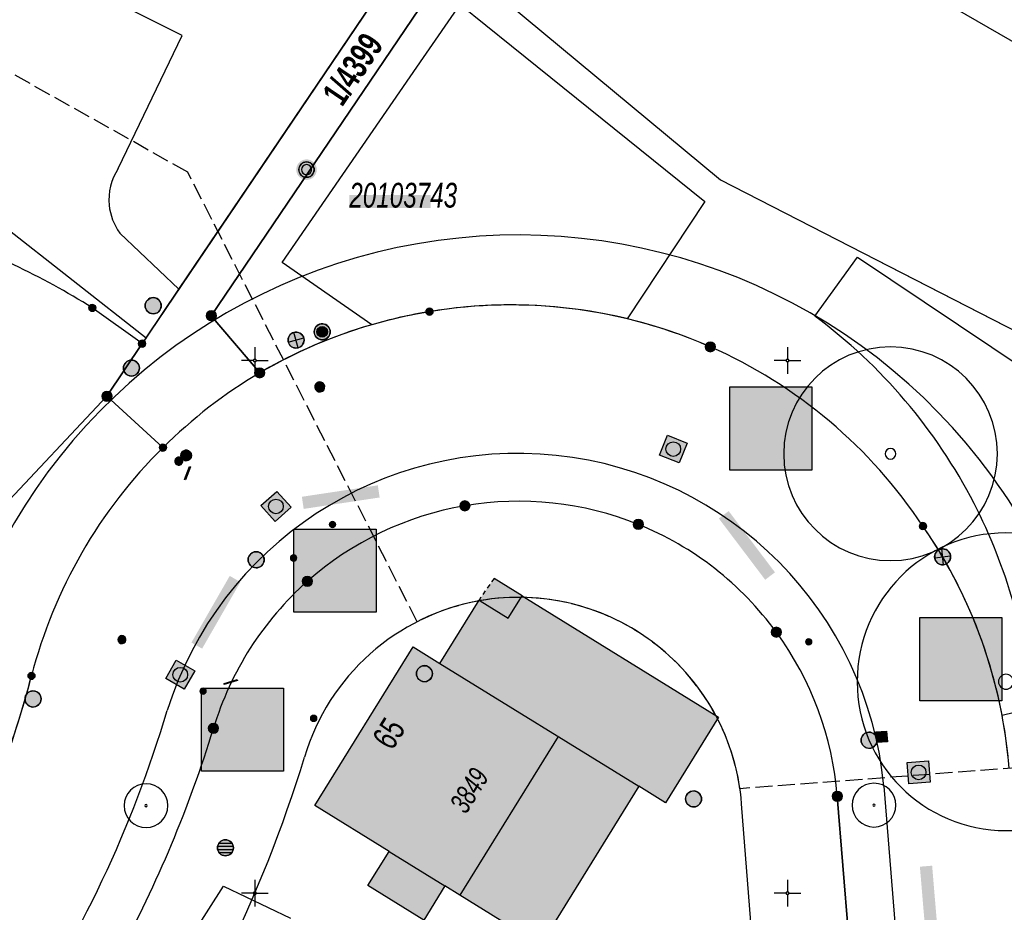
# Model space of a CAD drawing. Header units: metres. Extents: x 2695560 to 2696939, y 1260491 to 1262050.
# Tile 823 of 1005: x 2696015 to 2696061, y 1261724 to 1261766. Entities that reach past the tile are written whole.
import ezdxf

# ---------------------------------------------------------------- set-up
doc = ezdxf.new("R2010")
doc.units = ezdxf.units.M
for name, pattern in [('ALL_S25', [1.06, 0.8, -0.26]), ('AUSGEZOGEN', [0]), ('VERDECKT2_S2', [0.36, 0.2, -0.16])]:
    doc.linetypes.add(name, pattern=pattern)
for name, color, linetype in [('XR$1$AV_Flächen (EO)', 7, 'AUSGEZOGEN'), ('XR$1$AV_Gebäudeflächen (BB)', 7, 'AUSGEZOGEN'), ('XR$1$AV_Gebäudeflächen (EO)', 7, 'AUSGEZOGEN'), ('XR$1$AV_Grenzpunkte', 7, 'AUSGEZOGEN'), ('XR$1$AV_Grundstück-Nr.', 7, 'AUSGEZOGEN'), ('XR$1$AV_Haus-Nr.', 7, 'AUSGEZOGEN'), ('XR$1$AV_Koordinatennetzpunkte', 7, 'AUSGEZOGEN'), ('XR$1$AV_Lagefixpunkt-Nr.', 7, 'AUSGEZOGEN'), ('XR$1$AV_Lagefixpunkte', 7, 'AUSGEZOGEN'), ('XR$1$AV_Linien (BB)', 7, 'AUSGEZOGEN'), ('XR$1$AV_Linien (EO)', 7, 'AUSGEZOGEN'), ('XR$1$AV_Versicherung-Nr.', 7, 'AUSGEZOGEN'), ('XR$1$AV_Waldflächen', 7, 'AUSGEZOGEN'), ('XR$1$AW_LK_Einlaufschacht alt', 24, 'AUSGEZOGEN'), ('XR$1$AW_LK_Schachtdeckel', 24, 'AUSGEZOGEN'), ('XR$1$EW_LK_Knoten', 1, 'AUSGEZOGEN'), ('XR$1$FM_LK_SW_TRASSEKNOTEN', 94, 'AUSGEZOGEN'), ('XR$1$GA_LK_Absperrarmatur', 32, 'AUSGEZOGEN'), ('XR$1$GR_Baum', 94, 'AUSGEZOGEN'), ('XR$1$Liegenschaftsgrenzen', 7, 'AUSGEZOGEN'), ('XR$1$PFAV', 255, 'AUSGEZOGEN'), ('XR$1$PFAW', 255, 'AUSGEZOGEN'), ('XR$1$PFEW', 255, 'AUSGEZOGEN'), ('XR$1$PFGA', 255, 'AUSGEZOGEN'), ('XR$1$PFWA', 255, 'AUSGEZOGEN'), ('XR$1$PFWFM', 255, 'AUSGEZOGEN'), ('XR$1$RAEW', 8, 'AUSGEZOGEN'), ('XR$1$RP_Abstandslinie', 7, 'AUSGEZOGEN'), ('XR$1$WA_LK_Absperrarmatur', 171, 'AUSGEZOGEN'), ('XR$1$WA_LK_Hydrant', 171, 'AUSGEZOGEN'), ('XR$1$WA_LK_Rohrleitungsteil', 171, 'AUSGEZOGEN')]:
    doc.layers.add(name, color=color, linetype=linetype)
doc.styles.add('ARIAL', font='arial.ttf')

# ---------------------------------------------------------------- blocks, each defined once
blk = doc.blocks.new('COMPLEXOBJECT_48')
at = {"layer": 'XR$1$AV_Linien (BB)', "color": 7, "linetype": 'AUSGEZOGEN', "transparency": 33554687}
blk.add_line((6060.074, 11733.355), (6061.505, 11733.696), dxfattribs=at)
blk.add_lwpolyline([(6051.289, 11752.082), (6053.287, 11754.843), (6061.16, 11749.578), (6062.822, 11748.466)], dxfattribs=at)
for centre, radius, start, end in [((6036.135, 11731.63), 25.454, 27.2645, 53.4619), ((6052.296, 11732.184), 19.388, 32.8219, 57.1185), ((6036.138, 11731.631), 25.45, 4.6529, 27.2663)]:
    blk.add_arc(centre, radius, start, end, dxfattribs=at)
blk = doc.blocks.new('COMPLEXOBJECT_76')
at = {"layer": 'XR$1$AV_Linien (BB)', "color": 7, "linetype": 'AUSGEZOGEN', "transparency": 33554687}
blk.add_line((6021.442, 11753.353), (6018.661, 11755.981), dxfattribs=at)
blk.add_lwpolyline([(6018.587, 11759.009), (6021.593, 11765.257), (6015.033, 11768.535), (6014.232, 11766.944), (6011.981, 11768.042), (6009.703, 11763.647), (6009.606, 11763.456)], dxfattribs=at)
for centre, start, end in [((6020.819, 11757.549), 146.8203, 185.6248), ((6020.819, 11757.548), 185.5875, 215.9755)]:
    blk.add_arc(centre, 2.667, start, end, dxfattribs=at)
blk = doc.blocks.new('COMPLEXOBJECT_285')
at = {"layer": 'XR$1$AV_Linien (BB)', "color": 7, "linetype": 'AUSGEZOGEN', "transparency": 33554687}
for centre, radius, start, end in [((6037.004, 11729.303), 23.306, 66.2779, 76.4029), ((6036.992, 11729.373), 23.246, 33.577, 66.1823), ((6037.235, 11729.012), 23.248, 10.7666, 34.6499)]:
    blk.add_arc(centre, radius, start, end, dxfattribs=at)
blk = doc.blocks.new('COMPLEXOBJECT_287')
at = {"layer": 'XR$1$AV_Linien (BB)', "color": 7, "linetype": 'AUSGEZOGEN', "transparency": 33554687}
for centre, radius, start, end in [((6036.964, 11729.311), 23.286, 99.303, 106.1353), ((6037.024, 11729.389), 23.218, 76.4, 99.4788)]:
    blk.add_arc(centre, radius, start, end, dxfattribs=at)
blk = doc.blocks.new('COMPLEXOBJECT_404')
at = {"layer": 'XR$1$AV_Linien (BB)', "color": 7, "linetype": 'AUSGEZOGEN', "transparency": 33554687}
blk.add_line((6054.528, 11730.031), (6057.046, 11698.995), dxfattribs=at)
for centre, radius, start, end in [((6037.347, 11728.38), 17.26, 5.488, 162.502), ((5967.878, 11749.269), 55.283, 308.2205, 343.5021)]:
    blk.add_arc(centre, radius, start, end, dxfattribs=at)
blk = doc.blocks.new('COMPLEXOBJECT_418')
at = {"layer": 'XR$1$AV_Linien (BB)', "color": 7, "linetype": 'AUSGEZOGEN', "transparency": 33554687}
blk.add_line((6053.06, 11720.57), (6052.34, 11729.55), dxfattribs=at)
for centre, radius, start, end in [((6037.405, 11728.384), 15.014, 99.7594, 131.4319), ((6037.396, 11728.393), 15.003, 68.0666, 99.7322), ((6037.362, 11728.41), 14.999, 36.1089, 67.9211), ((6037.421, 11728.421), 14.996, 131.5714, 163.2608), ((6037.373, 11728.372), 15.013, 4.5, 36.2529), ((5967.631, 11749.686), 57.961, 331.5238, 343.00071), ((5966.032, 11750.39), 59.703, 330.25202, 331.66151)]:
    blk.add_arc(centre, radius, start, end, dxfattribs=at)
blk = doc.blocks.new('COMPLEXOBJECT_592')
at = {"layer": 'XR$1$AV_Linien (BB)', "color": 7, "linetype": 'AUSGEZOGEN', "transparency": 33554687}
for centre, radius, start, end in [((6037.015, 11729.373), 23.238, 134.6304, 165.4774), ((5968.577, 11747.198), 47.484, 334.6065, 345.3646)]:
    blk.add_arc(centre, radius, start, end, dxfattribs=at)
blk = doc.blocks.new('COMPLEXOBJECT_1174')
at = {"layer": 'XR$1$Liegenschaftsgrenzen', "color": 7, "linetype": 'AUSGEZOGEN', "transparency": 33554687}
for p, q in [((6009.78, 11756.01), (5995.477, 11760.379)), ((6019.71, 11750.79), (6017.37, 11752.47))]:
    blk.add_line(p, q, dxfattribs=at)
blk.add_arc((5999.918, 11724.958), 32.58, 57.611, 72.38, dxfattribs=at)
blk = doc.blocks.new('COMPLEXOBJECT_1186')
at = {"layer": 'XR$1$Liegenschaftsgrenzen', "color": 7, "linetype": 'AUSGEZOGEN', "transparency": 33554687}
blk.add_line((6052.34, 11729.55), (6053.06, 11720.57), dxfattribs=at)
for centre, radius, start, end in [((6037.405, 11728.384), 15.014, 99.7594, 131.4319), ((6037.396, 11728.393), 15.003, 68.0666, 99.7322), ((6037.362, 11728.41), 14.999, 36.1089, 67.9211), ((6037.421, 11728.421), 14.996, 131.5714, 163.2608), ((6037.373, 11728.372), 15.013, 4.5, 36.2529), ((5967.631, 11749.686), 57.961, 331.5238, 343.00071), ((5967.608, 11749.498), 57.892, 324.19548, 331.69754)]:
    blk.add_arc(centre, radius, start, end, dxfattribs=at)
blk = doc.blocks.new('COMPLEXOBJECT_1270')
at = {"layer": 'XR$1$Liegenschaftsgrenzen', "color": 7, "linetype": 'AUSGEZOGEN', "transparency": 33554687}
for centre, radius, start, end in [((6037.015, 11729.373), 23.238, 134.6304, 165.4774), ((5968.574, 11747.203), 47.488, 333.1701, 345.3587)]:
    blk.add_arc(centre, radius, start, end, dxfattribs=at)
blk = doc.blocks.new('COMPLEXOBJECT_1271')
at = {"layer": 'XR$1$Liegenschaftsgrenzen', "color": 7, "linetype": 'AUSGEZOGEN', "transparency": 33554687}
for centre, radius, start, end in [((6036.96, 11729.348), 23.248, 99.307, 120.301), ((6037.024, 11729.373), 23.234, 66.2546, 99.474), ((6036.992, 11729.373), 23.246, 33.577, 66.1823), ((6037.238, 11729.013), 23.245, 4.5585, 34.6534)]:
    blk.add_arc(centre, radius, start, end, dxfattribs=at)
blk = doc.blocks.new('BWAV1')
at = {"layer": 'XR$1$PFAV', "transparency": 33554687}
blk.add_hatch(color=7, dxfattribs=at).paths.add_polyline_path([(0.67, 0), (0.656, 0.135), (0.616, 0.264), (0.55, 0.383), (0.462, 0.486), (0.354, 0.569), (0.233, 0.628), (0.101, 0.662), (-0.034, 0.669), (-0.168, 0.649), (-0.295, 0.602), (-0.41, 0.53), (-0.508, 0.436), (-0.586, 0.325), (-0.639, 0.201), (-0.667, 0.068), (-0.667, -0.068), (-0.639, -0.201), (-0.586, -0.325), (-0.508, -0.436), (-0.41, -0.53), (-0.295, -0.602), (-0.168, -0.649), (-0.034, -0.669), (0.101, -0.662), (0.233, -0.628), (0.354, -0.569), (0.462, -0.486), (0.55, -0.383), (0.616, -0.264), (0.656, -0.135)])
at = {"color": 7, "transparency": 33554687}
for radius, start, end in [(0.5, 91.19481, 268.80519), (0.326, 91.19481, 268.80519), (0.5, 268.80519, 91.19481), (0.326, 268.80519, 91.19481)]:
    blk.add_arc((0, 0), radius, start, end, dxfattribs=at)
at = {"layer": 'XR$1$PFAV', "transparency": 33554687}
blk.add_circle((0, 0), 0.5, dxfattribs=at)
blk = doc.blocks.new('BAV15')
at = {"layer": 'XR$1$PFAV', "transparency": 33554687}
blk.add_hatch(color=7, dxfattribs=at).paths.add_polyline_path([(0.5, 0), (0.49, 0.1), (0.46, 0.2), (0.41, 0.29), (0.34, 0.36), (0.26, 0.42), (0.17, 0.47), (0.08, 0.49), (-0.03, 0.5), (-0.13, 0.48), (-0.22, 0.45), (-0.31, 0.4), (-0.38, 0.33), (-0.44, 0.24), (-0.48, 0.15), (-0.5, 0.05), (-0.5, -0.05), (-0.48, -0.15), (-0.44, -0.24), (-0.38, -0.33), (-0.31, -0.4), (-0.22, -0.45), (-0.13, -0.48), (-0.03, -0.5), (0.08, -0.49), (0.17, -0.47), (0.26, -0.42), (0.34, -0.36), (0.41, -0.29), (0.46, -0.2), (0.49, -0.1)])
at = {"color": 7, "transparency": 33554687}
for start, end in [(90, 270), (270, 90)]:
    blk.add_arc((0, 0), 0.5, start, end, dxfattribs=at)
at = {"layer": 'XR$1$PFAV', "transparency": 33554687}
blk.add_circle((0, 0), 0.5, dxfattribs=at)
blk = doc.blocks.new('BAV2041')
at = {"color": 7, "transparency": 33554687}
for p, q in [((0, 0.5), (0, 0.05)), ((-0.05, 0), (-0.5, 0)), ((0.05, 0), (0.5, 0)), ((0, -0.05), (0, -0.5))]:
    blk.add_line(p, q, dxfattribs=at)
blk.add_circle((0, 0), 0.05, dxfattribs=at)
for start, end in [(90, 270), (270, 90)]:
    blk.add_arc((0, 0), 0.05, start, end, dxfattribs=at)
blk = doc.blocks.new('COMPLEXOBJECT_1447')
at = {"layer": 'XR$1$RP_Abstandslinie', "color": 7, "linetype": 'AUSGEZOGEN', "transparency": 33554687}
for centre, radius, start, end in [((6037.369, 11728.391), 27.499, 36.0922, 99.9024), ((6037.386, 11728.394), 27.499, 99.9378, 163.4214), ((6037.38, 11728.366), 27.504, 4.4909, 36.1474)]:
    blk.add_arc(centre, radius, start, end, dxfattribs=at)
blk = doc.blocks.new('COMPLEXOBJECT_1450')
at = {"layer": 'XR$1$RP_Abstandslinie', "color": 7, "linetype": 'AUSGEZOGEN', "transparency": 33554687}
blk.add_lwpolyline([(5995.938, 11792.804), (6013.22, 11788.67), (6037.82, 11777.43), (6039.73, 11776.64), (6034.33, 11768.9), (6046.861, 11758.482), (6090.604, 11736.041), (6098.77, 11738.416), (6128.106, 11707.902), (6144.459, 11709.604), (6155.43, 11717.584)], dxfattribs=at)
blk = doc.blocks.new('COMPLEXOBJECT_1457')
at = {"layer": 'XR$1$RP_Abstandslinie', "color": 7, "linetype": 'AUSGEZOGEN', "transparency": 33554687}
blk.add_line((6050.17, 11699.5), (6047.85, 11729.2), dxfattribs=at)
for centre, radius, start, end in [((6037.381, 11728.385), 10.501, 4.4534, 99.8742), ((6037.394, 11728.388), 10.5, 99.9509, 163.4453), ((5967.512, 11749.616), 62.536, 324.14881, 343.04557)]:
    blk.add_arc(centre, radius, start, end, dxfattribs=at)
blk = doc.blocks.new('COMPLEXOBJECT_1460')
at = {"layer": 'XR$1$RP_Abstandslinie', "color": 7, "linetype": 'ALL_S25', "transparency": 33554687}
for p, q in [((6032.621, 11737.74), (6021.85, 11758.84)), ((6075.719, 11732.018), (6047.771, 11729.904))]:
    blk.add_line(p, q, dxfattribs=at)
for centre, radius, start, end in [((6037.382, 11728.387), 10.499, 8.3099, 99.8828), ((6037.387, 11728.413), 10.474, 99.9324, 117.0652)]:
    blk.add_arc(centre, radius, start, end, dxfattribs=at)
blk = doc.blocks.new('WBGR1')
at = {"color": 94, "transparency": 33554687}
for radius, start, end in [(1, 90, 270), (1, 270, 90), (0.05, 90, 270), (0.05, 270, 90)]:
    blk.add_arc((0, 0), radius, start, end, dxfattribs=at)
blk = doc.blocks.new('BAW2089')
at = {"layer": 'XR$1$PFAW', "transparency": 33554687}
blk.add_hatch(color=7, dxfattribs=at).paths.add_polyline_path([(-0.5, 0.5), (-0.5, -0.5), (0.5, -0.5), (0.5, 0.5)])
at = {"transparency": 33554687}
blk.add_lwpolyline([(-0.5, 0.5), (0.5, 0.5), (0.5, -0.5), (-0.5, -0.5), (-0.5, 0.5)], close=True, dxfattribs=at)
at = {"layer": 'XR$1$PFAW', "transparency": 33554687}
blk.add_lwpolyline([(-0.5, 0.5), (0.5, 0.5), (0.5, -0.5), (-0.5, -0.5), (-0.5, 0.5)], close=True, dxfattribs=at)
blk = doc.blocks.new('BAW2082')
at = {"layer": 'XR$1$PFAW', "transparency": 33554687}
blk.add_hatch(color=7, dxfattribs=at).paths.add_polyline_path([(0.509, -0.003), (0.499, 0.098), (0.469, 0.194), (0.42, 0.283), (0.354, 0.359), (0.274, 0.421), (0.183, 0.466), (0.085, 0.491), (-0.016, 0.496), (-0.116, 0.481), (-0.211, 0.446), (-0.297, 0.392), (-0.37, 0.323), (-0.428, 0.24), (-0.468, 0.147), (-0.488, 0.047), (-0.488, -0.054), (-0.468, -0.153), (-0.428, -0.246), (-0.37, -0.329), (-0.297, -0.398), (-0.211, -0.452), (-0.116, -0.487), (-0.016, -0.502), (0.085, -0.497), (0.183, -0.472), (0.274, -0.427), (0.354, -0.366), (0.42, -0.289), (0.469, -0.2), (0.499, -0.104)])
at = {"transparency": 33554687}
for start, end in [(91.19481, 268.80519), (268.80519, 91.19481)]:
    blk.add_arc((0.01, 0), 0.5, start, end, dxfattribs=at)
at = {"layer": 'XR$1$PFAW', "transparency": 33554687}
blk.add_circle((0.009, -0.003), 0.5, dxfattribs=at)
blk = doc.blocks.new('BAW2087')
at = {"lineweight": 25, "true_color": 0x000000, "transparency": 33554687}
h = blk.add_hatch(color=18, dxfattribs=at)
h.paths.add_polyline_path([(-0.5, 0.5), (-0.5, -0.5), (0.5, -0.5), (0.5, 0.5)])
h.paths.add_polyline_path([(0.337, -0.069), (0.316, -0.136), (0.282, -0.196), (0.237, -0.249), (0.182, -0.292), (0.119, -0.322), (0.052, -0.34), (-0.017, -0.343), (-0.086, -0.333), (-0.151, -0.309), (-0.21, -0.272), (-0.261, -0.224), (-0.301, -0.167), (-0.328, -0.103), (-0.342, -0.035), (-0.342, 0.035), (-0.328, 0.103), (-0.301, 0.167), (-0.261, 0.224), (-0.21, 0.272), (-0.151, 0.309), (-0.086, 0.333), (-0.017, 0.343), (0.052, 0.34), (0.119, 0.322), (0.182, 0.292), (0.237, 0.249), (0.282, 0.196), (0.316, 0.136), (0.337, 0.069), (0.344, 0)], flags=16)
at = {"layer": 'XR$1$PFAW', "lineweight": 25, "transparency": 33554687}
blk.add_hatch(color=7, dxfattribs=at).paths.add_polyline_path([(0.344, 0), (0.337, 0.069), (0.316, 0.136), (0.282, 0.196), (0.237, 0.249), (0.182, 0.292), (0.119, 0.322), (0.052, 0.34), (-0.017, 0.343), (-0.086, 0.333), (-0.151, 0.309), (-0.21, 0.272), (-0.261, 0.224), (-0.301, 0.167), (-0.328, 0.103), (-0.342, 0.035), (-0.342, -0.035), (-0.328, -0.103), (-0.301, -0.167), (-0.261, -0.224), (-0.21, -0.272), (-0.151, -0.309), (-0.086, -0.333), (-0.017, -0.343), (0.052, -0.34), (0.119, -0.322), (0.182, -0.292), (0.237, -0.249), (0.282, -0.196), (0.316, -0.136), (0.337, -0.069)])
at = {"lineweight": 25, "transparency": 33554687}
for p, q in [((-0.5, 0.5, 0.993), (0.5, 0.5, 0.993)), ((-0.5, -0.5, 0.993), (-0.5, 0.5, 0.993)), ((0.5, 0.5, 0.993), (0.5, -0.5, 0.993)), ((0.5, -0.5, 0.993), (-0.5, -0.5, 0.993))]:
    blk.add_line(p, q, dxfattribs=at)
blk.add_circle((0, 0), 0.344, dxfattribs=at)
at = {"layer": 'XR$1$PFAW', "lineweight": 25, "transparency": 33554687}
blk.add_line((-0.5, 0.5), (0.5, 0.5), dxfattribs=at)
at = {"layer": 'XR$1$PFAW', "color": 31, "lineweight": 25, "transparency": 33554687}
for p, q in [((-0.5, -0.5), (-0.5, 0.5)), ((0.5, 0.5), (0.5, -0.5)), ((0.5, -0.5), (-0.5, -0.5))]:
    blk.add_line(p, q, dxfattribs=at)
at = {"layer": 'XR$1$PFAW', "lineweight": 25, "transparency": 33554687}
blk.add_circle((0, 0), 0.344, dxfattribs=at)
blk = doc.blocks.new('BAW2088')
at = {"layer": 'XR$1$PFAW', "transparency": 33554687}
blk.add_hatch(color=253, dxfattribs=at).paths.add_polyline_path([(0.51, 0), (0.5, 0.101), (0.47, 0.197), (0.421, 0.286), (0.355, 0.362), (0.275, 0.424), (0.184, 0.469), (0.086, 0.494), (-0.015, 0.499), (-0.115, 0.484), (-0.21, 0.449), (-0.296, 0.395), (-0.369, 0.326), (-0.427, 0.243), (-0.467, 0.15), (-0.487, 0.051), (-0.487, -0.051), (-0.467, -0.15), (-0.427, -0.243), (-0.369, -0.326), (-0.296, -0.395), (-0.21, -0.449), (-0.115, -0.484), (-0.015, -0.499), (0.086, -0.494), (0.184, -0.469), (0.275, -0.424), (0.355, -0.362), (0.421, -0.286), (0.47, -0.197), (0.5, -0.101)])
at = {"transparency": 33554687}
for start, end in [(91.19481, 268.80519), (268.80519, 91.19481)]:
    blk.add_arc((0.01, 0), 0.5, start, end, dxfattribs=at)
at = {"layer": 'XR$1$PFAW', "transparency": 33554687}
blk.add_circle((0.01, 0), 0.5, dxfattribs=at)
blk = doc.blocks.new('BWA2013')
at = {"true_color": 0x000000, "transparency": 33554687}
blk.add_hatch(color=18, dxfattribs=at).paths.add_polyline_path([(-0.291, -0.409), (0.352, 0.357), (0.291, 0.409), (-0.352, -0.357)])
at = {"transparency": 33554687}
blk.add_lwpolyline([(-0.291, -0.409), (-0.352, -0.357), (0.291, 0.409), (0.352, 0.357), (-0.291, -0.409)], close=True, dxfattribs=at)
blk = doc.blocks.new('BWA2009')
at = {"true_color": 0x000000, "transparency": 33554687}
blk.add_hatch(color=18, dxfattribs=at).paths.add_polyline_path([(0.333, 0), (0.327, 0.067), (0.306, 0.131), (0.274, 0.19), (0.23, 0.242), (0.176, 0.283), (0.116, 0.313), (0.05, 0.329), (-0.017, 0.333), (-0.084, 0.323), (-0.147, 0.299), (-0.204, 0.264), (-0.253, 0.217), (-0.291, 0.162), (-0.318, 0.1), (-0.332, 0.034), (-0.332, -0.034), (-0.318, -0.1), (-0.291, -0.162), (-0.253, -0.217), (-0.204, -0.264), (-0.147, -0.299), (-0.084, -0.323), (-0.017, -0.333), (0.05, -0.329), (0.116, -0.313), (0.176, -0.283), (0.23, -0.242), (0.274, -0.19), (0.306, -0.131), (0.327, -0.067)])
at = {"layer": 'XR$1$PFWA', "transparency": 33554687}
blk.add_hatch(color=7, dxfattribs=at).paths.add_polyline_path([(0.5, 0), (0.49, 0.101), (0.459, 0.197), (0.41, 0.286), (0.344, 0.362), (0.264, 0.424), (0.174, 0.469), (0.076, 0.494), (-0.025, 0.499), (-0.125, 0.484), (-0.22, 0.449), (-0.306, 0.395), (-0.379, 0.326), (-0.437, 0.243), (-0.477, 0.15), (-0.497, 0.051), (-0.497, -0.051), (-0.477, -0.15), (-0.437, -0.243), (-0.379, -0.326), (-0.306, -0.395), (-0.22, -0.449), (-0.125, -0.484), (-0.025, -0.499), (0.076, -0.494), (0.174, -0.469), (0.264, -0.424), (0.344, -0.362), (0.41, -0.286), (0.459, -0.197), (0.49, -0.101)])
at = {"transparency": 33554687}
blk.add_circle((0, 0), 0.333, dxfattribs=at)
for start, end in [(90, 180), (180, 270), (0, 90), (270, 0)]:
    blk.add_arc((0, 0), 0.5, start, end, dxfattribs=at)
at = {"layer": 'XR$1$PFWA', "transparency": 33554687}
blk.add_circle((0, 0), 0.5, dxfattribs=at)
blk = doc.blocks.new('BWA965')
at = {"layer": 'XR$1$PFWA', "transparency": 33554687}
blk.add_hatch(color=7, dxfattribs=at).paths.add_polyline_path([(0, 0.5), (-0.051, 0.497), (-0.101, 0.49), (-0.15, 0.477), (-0.197, 0.459), (-0.243, 0.437), (-0.286, 0.41), (-0.326, 0.379), (-0.362, 0.344), (-0.395, 0.306), (-0.424, 0.264), (-0.449, 0.22), (-0.469, 0.174), (-0.484, 0.125), (-0.494, 0.076), (-0.499, 0.025), (-0.499, -0.025), (-0.494, -0.076), (-0.484, -0.125), (-0.469, -0.174), (-0.449, -0.22), (-0.424, -0.264), (-0.395, -0.306), (-0.362, -0.344), (-0.326, -0.379), (-0.286, -0.41), (-0.243, -0.437), (-0.197, -0.459), (-0.15, -0.477), (-0.101, -0.49), (-0.051, -0.497), (0, -0.5), (0.051, -0.497), (0.101, -0.49), (0.15, -0.477), (0.197, -0.459), (0.243, -0.437), (0.286, -0.41), (0.326, -0.379), (0.362, -0.344), (0.395, -0.306), (0.424, -0.264), (0.449, -0.22), (0.469, -0.174), (0.484, -0.125), (0.494, -0.076), (0.499, -0.025), (0.499, 0.025), (0.494, 0.076), (0.484, 0.125), (0.469, 0.174), (0.449, 0.22), (0.424, 0.264), (0.395, 0.306), (0.362, 0.344), (0.326, 0.379), (0.286, 0.41), (0.243, 0.437), (0.197, 0.459), (0.15, 0.477), (0.101, 0.49), (0.051, 0.497)])
at = {"transparency": 33554687}
blk.add_line((0, 0.5), (0, -0.5), dxfattribs=at)
for start, end in [(90, 270), (270, 90)]:
    blk.add_arc((0, 0), 0.5, start, end, dxfattribs=at)
blk = doc.blocks.new('BGA965')
at = {"layer": 'XR$1$PFGA', "transparency": 33554687}
blk.add_hatch(color=7, dxfattribs=at).paths.add_polyline_path([(0.5, 0), (0.49, 0.101), (0.459, 0.197), (0.41, 0.286), (0.344, 0.362), (0.264, 0.424), (0.174, 0.469), (0.076, 0.494), (-0.025, 0.499), (-0.125, 0.484), (-0.22, 0.449), (-0.306, 0.395), (-0.379, 0.326), (-0.437, 0.243), (-0.477, 0.15), (-0.497, 0.051), (-0.497, -0.051), (-0.477, -0.15), (-0.437, -0.243), (-0.379, -0.326), (-0.306, -0.395), (-0.22, -0.449), (-0.125, -0.484), (-0.025, -0.499), (0.076, -0.494), (0.174, -0.469), (0.264, -0.424), (0.344, -0.362), (0.41, -0.286), (0.459, -0.197), (0.49, -0.101)])
at = {"color": 32, "transparency": 33554687}
blk.add_line((0, 0.5), (0, -0.5), dxfattribs=at)
for start, end in [(90, 270), (270, 90)]:
    blk.add_arc((0, 0), 0.5, start, end, dxfattribs=at)
at = {"layer": 'XR$1$PFGA', "transparency": 33554687}
blk.add_circle((0, 0), 0.5, dxfattribs=at)
blk = doc.blocks.new('BEWLP2549_S')
at = {"layer": 'XR$1$PFEW', "transparency": 33554687}
blk.add_hatch(color=7, dxfattribs=at).paths.add_polyline_path([(0.5, 0), (0.49, 0.101), (0.459, 0.197), (0.41, 0.286), (0.344, 0.362), (0.264, 0.424), (0.174, 0.469), (0.076, 0.494), (-0.025, 0.499), (-0.125, 0.484), (-0.22, 0.449), (-0.306, 0.395), (-0.379, 0.326), (-0.437, 0.243), (-0.477, 0.15), (-0.497, 0.051), (-0.497, -0.051), (-0.477, -0.15), (-0.437, -0.243), (-0.379, -0.326), (-0.306, -0.395), (-0.22, -0.449), (-0.125, -0.484), (-0.025, -0.499), (0.076, -0.494), (0.174, -0.469), (0.264, -0.424), (0.344, -0.362), (0.41, -0.286), (0.459, -0.197), (0.49, -0.101)])
at = {"color": 1, "transparency": 33554687}
for p, q in [((0.354, -0.354), (-0.354, 0.354)), ((-0.354, -0.354), (0.354, 0.354))]:
    blk.add_line(p, q, dxfattribs=at)
for start, end in [(91.38095, 268.61905), (268.61905, 91.38095)]:
    blk.add_arc((0, 0), 0.5, start, end, dxfattribs=at)
at = {"layer": 'XR$1$PFEW', "transparency": 33554687}
blk.add_circle((0, 0), 0.5, dxfattribs=at)
blk = doc.blocks.new('BEW957')
at = {"layer": 'XR$1$RAEW', "transparency": 33554687}
blk.add_hatch(color=1, dxfattribs=at).paths.add_polyline_path([(-0.5, 0), (-0.5, -0.05), (-0.49, -0.1), (-0.48, -0.15), (-0.46, -0.2), (-0.44, -0.24), (-0.41, -0.29), (-0.38, -0.33), (-0.34, -0.36), (-0.31, -0.4), (-0.26, -0.42), (-0.22, -0.45), (-0.17, -0.47), (-0.13, -0.48), (-0.08, -0.49), (-0.03, -0.5), (0.03, -0.5), (0.08, -0.49), (0.13, -0.48), (0.17, -0.47), (0.22, -0.45), (0.26, -0.42), (0.31, -0.4), (0.34, -0.36), (0.38, -0.33), (0.41, -0.29), (0.44, -0.24), (0.46, -0.2), (0.48, -0.15), (0.49, -0.1), (0.5, -0.05), (0.5, 0), (0.5, 0.05), (0.49, 0.1), (0.48, 0.15), (0.46, 0.2), (0.44, 0.24), (0.41, 0.29), (0.38, 0.33), (0.34, 0.36), (0.31, 0.4), (0.26, 0.42), (0.22, 0.45), (0.17, 0.47), (0.13, 0.48), (0.08, 0.49), (0.03, 0.5), (-0.03, 0.5), (-0.08, 0.49), (-0.13, 0.48), (-0.17, 0.47), (-0.22, 0.45), (-0.26, 0.42), (-0.31, 0.4), (-0.34, 0.36), (-0.38, 0.33), (-0.41, 0.29), (-0.44, 0.24), (-0.46, 0.2), (-0.48, 0.15), (-0.49, 0.1), (-0.5, 0.05)])
at = {"color": 1, "transparency": 33554687}
for start, end in [(90, 180), (180, 270), (0, 90), (270, 0)]:
    blk.add_arc((0, 0), 0.5, start, end, dxfattribs=at)
at = {"layer": 'XR$1$RAEW', "color": 1, "transparency": 33554687}
blk.add_circle((0, 0), 0.5, dxfattribs=at)
blk = doc.blocks.new('BWFM6')
at = {"layer": 'XR$1$PFWFM', "transparency": 33554687}
blk.add_hatch(color=7, dxfattribs=at).paths.add_polyline_path([(0.5, 0), (0.49, 0.101), (0.459, 0.197), (0.41, 0.286), (0.344, 0.362), (0.264, 0.424), (0.174, 0.469), (0.076, 0.494), (-0.025, 0.499), (-0.125, 0.484), (-0.22, 0.449), (-0.306, 0.395), (-0.379, 0.326), (-0.437, 0.243), (-0.477, 0.15), (-0.497, 0.051), (-0.497, -0.051), (-0.477, -0.15), (-0.437, -0.243), (-0.379, -0.326), (-0.306, -0.395), (-0.22, -0.449), (-0.125, -0.484), (-0.025, -0.499), (0.076, -0.494), (0.174, -0.469), (0.264, -0.424), (0.344, -0.362), (0.41, -0.286), (0.459, -0.197), (0.49, -0.101)])
at = {"color": 94, "transparency": 33554687}
for p, q in [((-0.484, 0.1), (0.486, 0.1)), ((-0.4, 0.3), (0.4, 0.3)), ((-0.487, -0.1), (0.487, -0.1)), ((-0.4, -0.3), (0.4, -0.3))]:
    blk.add_line(p, q, dxfattribs=at)
for start, end in [(90, 270), (270, 90)]:
    blk.add_arc((0, 0), 0.5, start, end, dxfattribs=at)
at = {"layer": 'XR$1$PFWFM', "transparency": 33554687}
blk.add_circle((0, 0, 0.993), 0.5, dxfattribs=at)

msp = doc.modelspace()

# ---------------------------------------------------------------- hatches: boundary and pattern name
at = {"transparency": 33554687}
for points in [[(2696030.409, 1261757.572), (2696030.409, 1261756.969), (2696034.229, 1261756.969), (2696034.229, 1261757.572)], [(2696048.265, 1261748.569), (2696048.265, 1261744.668), (2696052.116, 1261744.668), (2696052.116, 1261748.569)], [(2696028.18, 1261743.415), (2696028.265, 1261742.845), (2696031.83, 1261743.381), (2696031.745, 1261743.951)], [(2696048.212, 1261742.744), (2696047.752, 1261742.396), (2696049.926, 1261739.52), (2696050.386, 1261739.868)], [(2696027.8, 1261741.901), (2696027.8, 1261738), (2696031.671, 1261738), (2696031.671, 1261741.901)], [(2696022.998, 1261736.574), (2696023.498, 1261736.287), (2696025.294, 1261739.414), (2696024.794, 1261739.701)], [(2696057.191, 1261737.745), (2696057.191, 1261733.844), (2696061.041, 1261733.844), (2696061.041, 1261737.745)], [(2696023.474, 1261734.437), (2696023.474, 1261730.536), (2696027.324, 1261730.536), (2696027.324, 1261734.437)], [(2696057.762, 1261726.102), (2696057.188, 1261726.054), (2696057.49, 1261722.462), (2696058.064, 1261722.51)]]:
    msp.add_hatch(color=7, dxfattribs=at).paths.add_polyline_path(points)
at = {"layer": 'XR$1$AV_Gebäudeflächen (BB)', "true_color": 0xd2d2d2, "transparency": 33554687}
msp.add_hatch(color=254, dxfattribs=at).paths.add_polyline_path([(2696039.385, 1261722.374), (2696043.994, 1261729.828), (2696045.254, 1261729.048), (2696047.74, 1261733.068), (2696038.52, 1261738.77), (2696037.869, 1261737.718), (2696036.547, 1261738.536), (2696036.498, 1261738.566), (2696034.662, 1261735.598), (2696033.401, 1261736.378), (2696028.793, 1261728.933), (2696032.277, 1261726.774), (2696031.281, 1261725.167), (2696033.899, 1261723.545), (2696034.895, 1261725.151), (2696035.6, 1261724.714)])
at = {"layer": 'XR$1$AV_Gebäudeflächen (EO)', "true_color": 0xebebeb, "transparency": 33554687}
msp.add_hatch(color=7, dxfattribs=at).paths.add_polyline_path([(2696036.547, 1261738.536), (2696037.869, 1261737.718), (2696038.52, 1261738.77), (2696037.198, 1261739.587), (2696036.498, 1261738.566)])
at = {"layer": 'XR$1$AV_Waldflächen', "transparency": 33554687}
h = msp.add_hatch(dxfattribs=at)
h.set_pattern_fill('MUSTER', scale=15000, style=0, pattern_type=2)
h.set_pattern_definition([(0, (2725855, 1291000), (15000, 15000), [15000, -15000]), (90, (2725855, 1291000), (-15000, 15000), [15000, -15000])])
h.paths.add_polyline_path([(2696040.7, 1261776.45), (2696035.3, 1261768.71), (2696047.831, 1261758.292), (2696076.473, 1261743.598), (2696091.574, 1261735.851), (2696099.74, 1261738.226), (2696129.076, 1261707.712), (2696145.429, 1261709.414), (2696156.286, 1261717.311), (2696147.35, 1261721.89), (2696127.199, 1261737.727), (2696126.861, 1261737.996), (2696126.522, 1261738.264), (2696126.181, 1261738.531), (2696125.84, 1261738.795), (2696125.497, 1261739.059), (2696125.153, 1261739.321), (2696124.808, 1261739.581), (2696124.462, 1261739.84), (2696124.115, 1261740.098), (2696123.766, 1261740.354), (2696123.417, 1261740.608), (2696123.066, 1261740.861), (2696122.715, 1261741.113), (2696122.362, 1261741.363), (2696122.008, 1261741.611), (2696121.654, 1261741.858), (2696121.298, 1261742.104), (2696120.941, 1261742.347), (2696120.583, 1261742.59), (2696120.224, 1261742.831), (2696119.864, 1261743.07), (2696119.503, 1261743.307), (2696119.141, 1261743.544), (2696118.778, 1261743.778), (2696118.413, 1261744.011), (2696118.048, 1261744.243), (2696117.682, 1261744.472), (2696117.315, 1261744.701), (2696116.947, 1261744.927), (2696116.578, 1261745.152), (2696116.208, 1261745.376), (2696075.9, 1261769.61), (2696071.817, 1261772.413), (2696068.273, 1261775.231), (2696060.435, 1261781.613), (2696044.665, 1261782.133)], flags=0)

# ---------------------------------------------------------------- linework, layer by layer
at = {"color": 24, "lineweight": -3, "transparency": 33554687}
for points in [[(2696048.265, 1261748.569), (2696052.116, 1261748.569), (2696052.116, 1261744.668), (2696048.265, 1261744.668), (2696048.265, 1261748.569)], [(2696027.8, 1261741.901), (2696031.671, 1261741.901), (2696031.671, 1261738), (2696027.8, 1261738), (2696027.8, 1261741.901)], [(2696057.191, 1261737.745), (2696061.041, 1261737.745), (2696061.041, 1261733.844), (2696057.191, 1261733.844), (2696057.191, 1261737.745)], [(2696023.474, 1261734.437), (2696027.324, 1261734.437), (2696027.324, 1261730.536), (2696023.474, 1261730.536), (2696023.474, 1261734.437)]]:
    msp.add_lwpolyline(points, close=True, dxfattribs=at)
at = {"layer": 'XR$1$AV_Flächen (EO)', "color": 7, "linetype": 'VERDECKT2_S2', "transparency": 33554687}
msp.add_line((2696037.198, 1261739.587), (2696036.498, 1261738.566), dxfattribs=at)
at = {"layer": 'XR$1$AV_Flächen (EO)', "color": 7, "linetype": 'AUSGEZOGEN', "transparency": 33554687}
msp.add_line((2696036.498, 1261738.566), (2696036.547, 1261738.536), dxfattribs=at)
msp.add_lwpolyline([(2696036.547, 1261738.536), (2696037.869, 1261737.718), (2696038.52, 1261738.77), (2696037.198, 1261739.587)], dxfattribs=at)
at = {"layer": 'XR$1$AV_Linien (BB)', "color": 7, "linetype": 'AUSGEZOGEN', "transparency": 33554687}
msp.add_line((2696020.866, 1261750.875), (2696022.412, 1261753.163), dxfattribs=at)
for points in [[(2696022.412, 1261753.163), (2696033.66, 1261769.8), (2696038.79, 1261777.24)], [(2696026.2, 1261749.23), (2696023.93, 1261751.91), (2696035.3, 1261768.71)], [(2696035.3, 1261768.71), (2696047.831, 1261758.292), (2696076.473, 1261743.598)], [(2696031.463, 1261751.489), (2696027.25, 1261754.406), (2696033.887, 1261764.026), (2696035.605, 1261766.516), (2696038.02, 1261764.574), (2696047.1, 1261757.27), (2696043.453, 1261751.766)], [(2696010.654, 1261759.295), (2696010.115, 1261758.266), (2696011.685, 1261757.57), (2696014.007, 1261756.261), (2696020.866, 1261750.875)], [(2696020.866, 1261750.875), (2696020.68, 1261750.6), (2696019.03, 1261748.13), (2696021.66, 1261745.72)], [(2696018.837, 1261720.576), (2696019.307, 1261719.8), (2696020.627, 1261719.05), (2696024.5, 1261725.136), (2696027.65, 1261723.643)]]:
    msp.add_lwpolyline(points, dxfattribs=at)
msp.add_lwpolyline([(2696039.385, 1261722.374), (2696035.6, 1261724.714), (2696034.895, 1261725.151), (2696033.899, 1261723.545), (2696031.281, 1261725.167), (2696032.277, 1261726.774), (2696028.793, 1261728.933), (2696033.401, 1261736.378), (2696034.662, 1261735.598), (2696036.498, 1261738.566), (2696036.547, 1261738.536), (2696037.869, 1261737.718), (2696038.52, 1261738.77), (2696047.74, 1261733.068), (2696045.254, 1261729.048), (2696043.994, 1261729.828), (2696039.385, 1261722.374)], close=True, dxfattribs=at)
for centre, radius, start, end in [((2696037.947, 1261729.122), 23.288, 106.1668, 120.2935), ((2696037.523, 1261728.716), 23.938, 6.067, 10.7112)]:
    msp.add_arc(centre, radius, start, end, dxfattribs=at)
at = {"layer": 'XR$1$AV_Linien (EO)', "color": 7, "linetype": 'AUSGEZOGEN', "transparency": 33554687}
for p, q in [((2696034.662, 1261735.598), (2696043.994, 1261729.828)), ((2696040.209, 1261732.168), (2696035.6, 1261724.714)), ((2696032.277, 1261726.774), (2696034.895, 1261725.151))]:
    msp.add_line(p, q, dxfattribs=at)
at = {"layer": 'XR$1$Liegenschaftsgrenzen', "color": 7, "linetype": 'AUSGEZOGEN', "transparency": 33554687}
for p, q in [((2696019.03, 1261748.13), (2696020.68, 1261750.6)), ((2696021.66, 1261745.72), (2696019.03, 1261748.13))]:
    msp.add_line(p, q, dxfattribs=at)
for points in [[(2696038.79, 1261777.24), (2696033.66, 1261769.8), (2696020.68, 1261750.6)], [(2696040.7, 1261776.45), (2696035.3, 1261768.71), (2696023.93, 1261751.91), (2696026.2, 1261749.23)], [(2696040.7, 1261776.45), (2696042.96, 1261775.5), (2696062.85, 1261764.03), (2696078.44, 1261760.67), (2696093.79, 1261754.23), (2696108.95, 1261744.68), (2696125.62, 1261732.83), (2696139.06, 1261725.35), (2696147.35, 1261721.89), (2696157.262, 1261716.811)], [(2696011.695, 1261737.12), (2696013.952, 1261742.749), (2696019.03, 1261748.13)]]:
    msp.add_lwpolyline(points, dxfattribs=at)
msp.add_arc((2696038.003, 1261729.272), 23.187, 120.6002, 134.817, dxfattribs=at)
at = {"layer": 'XR$1$RP_Abstandslinie', "color": 7, "linetype": 'ALL_S25', "transparency": 33554687}
msp.add_lwpolyline([(2696022.82, 1261758.65), (2696005.37, 1261768.45), (2696011.52, 1261780.16), (2695997.22, 1261787.81), (2695984.68, 1261764.55), (2695982.395, 1261765.208)], dxfattribs=at)

# ---------------------------------------------------------------- block references
at = {"layer": 'XR$1$AV_Grenzpunkte', "color": 7, "linetype": 'AUSGEZOGEN', "lineweight": -3, "transparency": 33554687}
for p, xscale, yscale in [((2696018.34, 1261752.28), 0.3249999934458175, 0.3249999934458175), ((2696023.93, 1261751.91), 0.4549999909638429, 0.4549999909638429), ((2696034.17, 1261752.1), 0.3249999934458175, 0.3249999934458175), ((2696020.68, 1261750.6), 0.3249999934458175, 0.3249999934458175), ((2696047.35, 1261750.45), 0.4549999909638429, 0.4549999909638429), ((2696026.2, 1261749.23), 0.4549999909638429, 0.4549999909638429), ((2696019.03, 1261748.13), 0.4549999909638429, 0.4549999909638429), ((2696021.66, 1261745.72), 0.3249999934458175, 0.3249999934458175), ((2696035.83, 1261742.99), 0.4549999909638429, 0.4549999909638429), ((2696043.97, 1261742.12), 0.4549999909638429, 0.4549999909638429), ((2696057.33, 1261742.04), 0.3249999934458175, 0.3249999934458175), ((2696028.44, 1261739.45), 0.4549999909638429, 0.4549999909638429), ((2696050.45, 1261737.06), 0.4549999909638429, 0.4549999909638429), ((2696015.49, 1261735.01), 0.3249999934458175, 0.3249999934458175), ((2696024.03, 1261732.55), 0.4549999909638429, 0.4549999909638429), ((2696053.31, 1261729.36), 0.4549999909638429, 0.4549999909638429)]:
    msp.add_blockref('BAV15', p, dxfattribs=dict(at, xscale=xscale, yscale=yscale))
at = {"layer": 'XR$1$AV_Koordinatennetzpunkte', "color": 7, "linetype": 'AUSGEZOGEN', "lineweight": -3, "transparency": 33554687, "xscale": 1.25, "yscale": 1.25}
for p in [(2696025.97, 1261749.81), (2696050.97, 1261749.81), (2696025.97, 1261724.81), (2696050.97, 1261724.81)]:
    msp.add_blockref('BAV2041', p, dxfattribs=at)
at = {"layer": 'XR$1$AV_Lagefixpunkte', "color": 7, "linetype": 'AUSGEZOGEN', "lineweight": -3, "transparency": 33554687, "xscale": 0.7199999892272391, "yscale": 0.7199999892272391}
msp.add_blockref('BWAV1', (2696028.398, 1261758.766, 466.472), dxfattribs=at)
at = {"layer": 'XR$1$AV_Linien (BB)', "color": 7, "linetype": 'AUSGEZOGEN', "lineweight": -3, "transparency": 33554687}
for name in ['COMPLEXOBJECT_76', 'COMPLEXOBJECT_48', 'COMPLEXOBJECT_287', 'COMPLEXOBJECT_285', 'COMPLEXOBJECT_404', 'COMPLEXOBJECT_592', 'COMPLEXOBJECT_418']:
    msp.add_blockref(name, (2690000.97, 1249999.81), dxfattribs=at)
at = {"layer": 'XR$1$AW_LK_Einlaufschacht alt', "color": 24, "linetype": 'AUSGEZOGEN', "lineweight": -3, "transparency": 33554687, "xscale": 0.5000000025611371, "yscale": 0.5000000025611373, "rotation": 94.58503722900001}
msp.add_blockref('BAW2089', (2696055.396, 1261732.15), dxfattribs=at)
at = {"layer": 'XR$1$AW_LK_Schachtdeckel', "color": 24, "linetype": 'AUSGEZOGEN', "lineweight": -3, "transparency": 33554687}
for name, p, xscale, yscale in [('BAW2088', (2696021.194, 1261752.381), 0.7578193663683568, 0.7578193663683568), ('BAW2082', (2696033.924, 1261735.114), 0.7499999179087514, 0.7499999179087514)]:
    msp.add_blockref(name, p, dxfattribs=dict(at, xscale=xscale, yscale=yscale))
for name, p, xscale, yscale, rotation in [('BAW2082', (2696020.176, 1261749.461), 0.749999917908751, 0.7499999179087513, 316.244140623), ('BAW2088', (2696026.029, 1261740.454), 0.7578193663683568, 0.7578193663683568, 44.52739785), ('BAW2088', (2696015.562, 1261733.919), 0.7578193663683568, 0.7578193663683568, 76.064133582), ('BAW2088', (2696054.799, 1261731.992), 0.7578193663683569, 0.7578193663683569, 327.042480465), ('BAW2082', (2696046.56, 1261729.23), 0.7499999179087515, 0.7499999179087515, 37.48150634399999)]:
    msp.add_blockref(name, p, dxfattribs=dict(at, xscale=xscale, yscale=yscale, rotation=rotation))
for p, rotation in [((2696045.613, 1261745.651), 248.152252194), ((2696026.965, 1261742.96), 41.68652343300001), ((2696022.475, 1261735.066), 60.37203979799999), ((2696057.127, 1261730.482), 94.58503722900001)]:
    msp.add_blockref('BAW2087', p, dxfattribs=dict(at, rotation=rotation))
at = {"layer": 'XR$1$EW_LK_Knoten', "color": 1, "linetype": 'AUSGEZOGEN', "lineweight": -3, "transparency": 33554687, "xscale": 0.749999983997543, "yscale": 0.7499999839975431}
for p, rotation in [((2696027.906, 1261750.768), 330.6411), ((2696058.256, 1261740.595), 321.6735)]:
    msp.add_blockref('BEWLP2549_S', p, dxfattribs=dict(at, rotation=rotation))
at = {"layer": 'XR$1$EW_LK_Knoten', "color": 1, "linetype": 'AUSGEZOGEN', "lineweight": -3, "transparency": 33554687, "xscale": 0.2749999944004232, "yscale": 0.2749999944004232}
for p in [(2696029.618, 1261742.113), (2696027.793, 1261740.542), (2696051.97, 1261736.608), (2696023.541, 1261734.288), (2696028.734, 1261733.016)]:
    msp.add_blockref('BEW957', p, dxfattribs=at)
at = {"layer": 'XR$1$FM_LK_SW_TRASSEKNOTEN', "color": 94, "linetype": 'AUSGEZOGEN', "lineweight": -3, "transparency": 33554687, "xscale": 0.7499999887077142, "yscale": 0.7499999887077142}
msp.add_blockref('BWFM6', (2696024.59, 1261726.94), dxfattribs=at)
at = {"layer": 'XR$1$GA_LK_Absperrarmatur', "color": 32, "linetype": 'AUSGEZOGEN', "lineweight": -3, "transparency": 33554687, "xscale": 0.4999999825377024, "yscale": 0.4999999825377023, "rotation": 124.911}
msp.add_blockref('BGA965', (2696022.747, 1261745.354), dxfattribs=at)
at = {"layer": 'XR$1$GR_Baum', "color": 94, "linetype": 'AUSGEZOGEN', "lineweight": -3, "transparency": 33554687}
for p, xscale, yscale in [((2696055.81, 1261745.433), 5.0141012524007, 5.0141012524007), ((2696061.227, 1261734.734), 6.983681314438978, 6.983681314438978), ((2696020.868, 1261728.921), 1.027451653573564, 1.027451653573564), ((2696055.033, 1261728.943), 1.027451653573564, 1.027451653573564)]:
    msp.add_blockref('WBGR1', p, dxfattribs=dict(at, xscale=xscale, yscale=yscale))
at = {"layer": 'XR$1$Liegenschaftsgrenzen', "color": 7, "linetype": 'AUSGEZOGEN', "lineweight": -3, "transparency": 33554687}
for name in ['COMPLEXOBJECT_1174', 'COMPLEXOBJECT_1271', 'COMPLEXOBJECT_1270', 'COMPLEXOBJECT_1186']:
    msp.add_blockref(name, (2690000.97, 1249999.81), dxfattribs=at)
at = {"layer": 'XR$1$RP_Abstandslinie', "color": 7, "linetype": 'AUSGEZOGEN', "lineweight": -3, "transparency": 33554687}
for name in ['COMPLEXOBJECT_1450', 'COMPLEXOBJECT_1447', 'COMPLEXOBJECT_1457']:
    msp.add_blockref(name, (2690000.97, 1249999.81), dxfattribs=at)
at = {"layer": 'XR$1$RP_Abstandslinie', "color": 7, "linetype": 'ALL_S25', "lineweight": -3, "transparency": 33554687}
msp.add_blockref('COMPLEXOBJECT_1460', (2690000.97, 1249999.81), dxfattribs=at)
at = {"layer": 'XR$1$WA_LK_Absperrarmatur', "color": 171, "linetype": 'AUSGEZOGEN', "lineweight": -3, "transparency": 33554687}
for p, xscale, yscale, rotation in [((2696029.02, 1261748.568), 0.4755282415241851, 0.4755282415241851, 187.7352905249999), ((2696022.401, 1261745.086), 0.3749999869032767, 0.3749999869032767, 126.152099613), ((2696019.731, 1261736.71), 0.3749999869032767, 0.3749999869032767, 337.648193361)]:
    msp.add_blockref('BWA965', p, dxfattribs=dict(at, xscale=xscale, yscale=yscale, rotation=rotation))
at = {"layer": 'XR$1$WA_LK_Hydrant', "color": 171, "linetype": 'AUSGEZOGEN', "lineweight": -3, "transparency": 33554687, "xscale": 0.7499999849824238, "yscale": 0.7499999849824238, "rotation": 97.73550414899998}
msp.add_blockref('BWA2009', (2696029.133, 1261751.156), dxfattribs=at)
at = {"layer": 'XR$1$WA_LK_Rohrleitungsteil', "color": 171, "linetype": 'AUSGEZOGEN', "lineweight": -3, "transparency": 33554687}
for p, xscale, yscale, rotation in [((2696022.813, 1261744.522), 0.6499999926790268, 0.6499999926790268, 198.9332122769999), ((2696024.845, 1261734.722), 0.649999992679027, 0.649999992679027, 325.857934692)]:
    msp.add_blockref('BWA2013', p, dxfattribs=dict(at, xscale=xscale, yscale=yscale, rotation=rotation))

# ---------------------------------------------------------------- texts
at = {"layer": 'XR$1$AV_Grundstück-Nr.', "color": 7, "transparency": 33554687, "insert": (2696030.581, 1261763.475), "char_height": 1.18793, "width": 3.98571, "attachment_point": 5, "rotation": 56.0916, "style": 'ARIAL'}
msp.add_mtext('\\A1;{\\fArial|i0|b1;\\H1.187926;\\W0.700000;\\C7;1/4399}\\P', dxfattribs=at)
at = {"layer": 'XR$1$AV_Haus-Nr.', "color": 7, "transparency": 33554687, "insert": (2696031.763, 1261732.615), "char_height": 1.1621, "width": 1.68109, "attachment_point": 2, "rotation": 58.2453, "style": 'ARIAL'}
msp.add_mtext('\\W0.70;65', dxfattribs=at)
at = {"layer": 'XR$1$AV_Lagefixpunkt-Nr.', "color": 7, "transparency": 33554687, "insert": (2696030.409, 1261756.969), "char_height": 1.1621, "width": 5.50234, "attachment_point": 7, "style": 'ARIAL'}
msp.add_mtext('\\A1;{\\fArial|i1|b0;\\H1.162102;\\W0.700000;\\C7;20103743}\\P', dxfattribs=at)
at = {"layer": 'XR$1$AV_Versicherung-Nr.', "color": 7, "transparency": 33554687, "insert": (2696036.037, 1261729.634), "char_height": 0.96842, "width": 2.46457, "attachment_point": 5, "rotation": 58.2705, "style": 'ARIAL'}
msp.add_mtext('\\A1;{\\fArial|i1|b0;\\H0.968418;\\W0.700000;\\C7;3849}\\P', dxfattribs=at)

doc.saveas('drawing.dxf')
